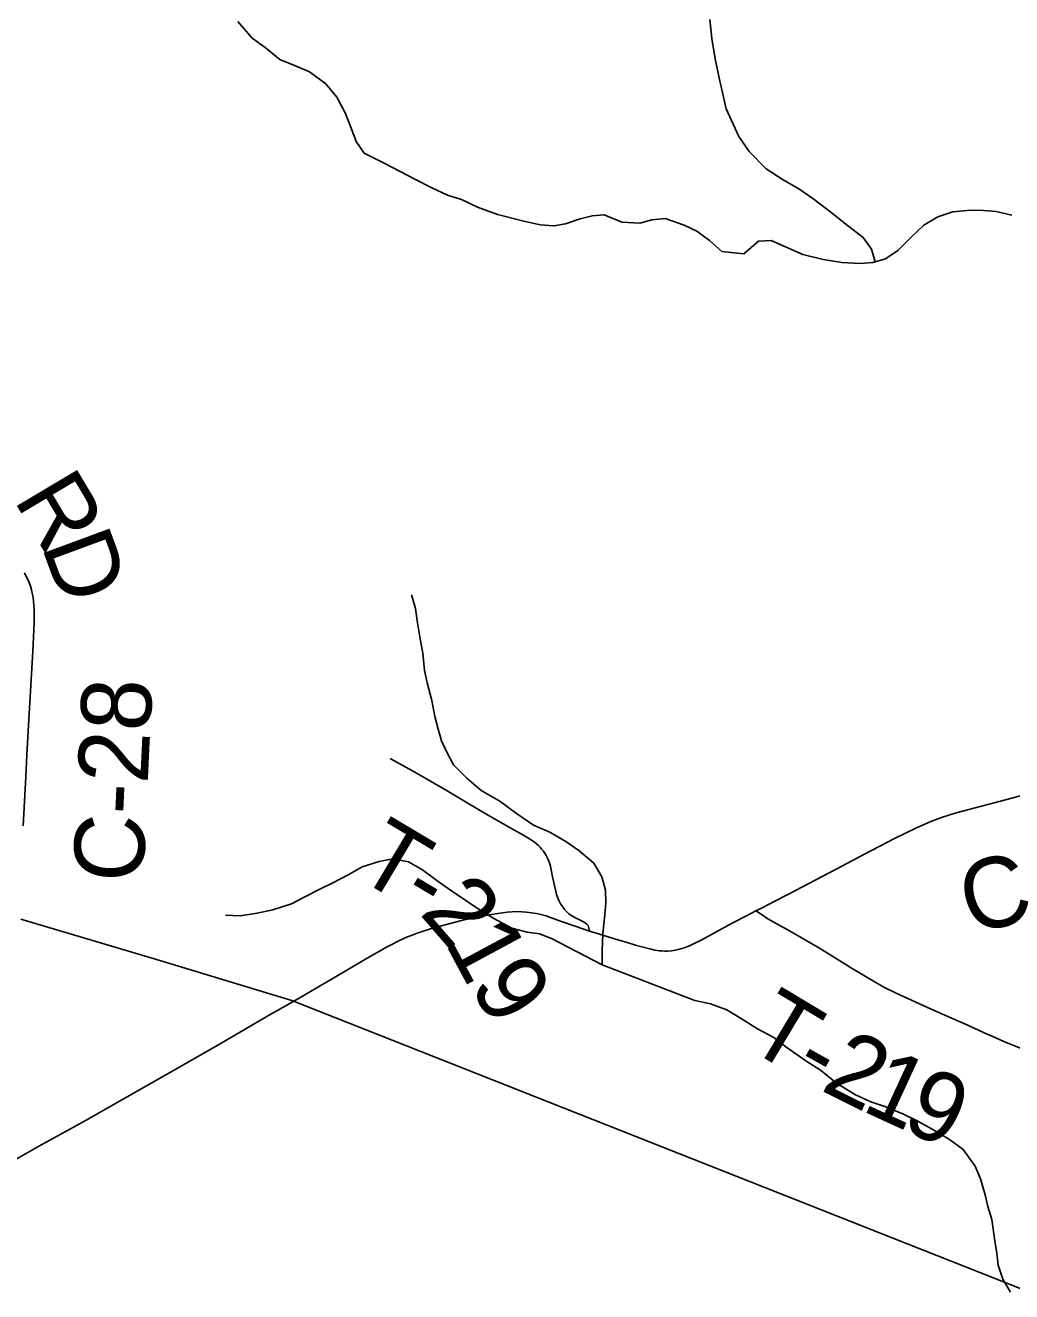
# Model space of a CAD drawing. Extents: x 1451455 to 1749751, y 218250 to 574981.
# Drawn here: x 1615029 to 1619244, y 319686 to 325101 of the extents above; entities that cross this region are included whole.
import ezdxf

# ---------------------------------------------------------------- set-up
doc = ezdxf.new("R2010")
doc.units = 0
for name, color, linetype in [('GM_X_County_Road', 7, 'Continuous'), ('GM_X_County_Road_Text', 7, 'Continuous'), ('GM_X_Minor_River', 7, 'Continuous'), ('GM_X_Township', 7, 'Continuous'), ('GM_X_Township_Road', 7, 'Continuous'), ('GM_X_Township_Road_Text', 7, 'Continuous')]:
    doc.layers.add(name, color=color, linetype=linetype)

msp = doc.modelspace()

# ---------------------------------------------------------------- linework, layer by layer
at = {"layer": 'GM_X_County_Road'}
for points in [[(1615020, 321678), (1615031.1, 321887.5), (1615035.3, 321982.5), (1615043.2, 322133.2), (1615060.6, 322424.7), (1615065.2, 322516.4), (1615066.2, 322549.5), (1615066.2, 322578.5), (1615066, 322599.8), (1615065.3, 322620.8), (1615064.2, 322637.5), (1615061.9, 322656.3), (1615058.6, 322673.1), (1615055.3, 322687.9), (1615050.3, 322703.5), (1615045, 322718.4), (1615039, 322731.7), (1615032.9, 322744.7), (1615024.7, 322759.5)], [(1618151.4, 321314.5), (1618180.9, 321329.7), (1618229.3, 321354.6), (1618290.4, 321386.1), (1618496.5, 321494.5), (1618612.7, 321555.5), (1618746.6, 321625.2), (1618835.1, 321668.6), (1618898.4, 321696.5), (1618944.5, 321714.1), (1619007.3, 321734.2), (1619223, 321791.1), (1619311.3, 321815.7)], [(1616139.9, 320907.6), (1616206.7, 320945.7), (1616365.1, 321038.7), (1616489.3, 321112.1), (1616575, 321160.7), (1616630.7, 321189.2), (1616655.5, 321200.6), (1616682.1, 321211.5), (1616703.2, 321219.3), (1616725.5, 321227.2), (1616760.8, 321238), (1616801.2, 321249.6), (1616893.4, 321273.6), (1616980.3, 321292), (1617037.9, 321301.8), (1617087.7, 321308.5), (1617130.4, 321311.5), (1617151, 321311.1), (1617170.1, 321309.8), (1617191.5, 321307), (1617212.8, 321303.7), (1617231.4, 321299.2), (1617254.6, 321293.1), (1617284.3, 321282.6), (1617319.8, 321269.9), (1617378.3, 321248.6), (1617440, 321228.4)], [(1617440, 321228.4), (1617477.8, 321216), (1617565.7, 321189.2), (1617597.1, 321180.2), (1617641.2, 321167.3), (1617697.8, 321151.7), (1617719.7, 321147.2), (1617739.2, 321144.4), (1617749.4, 321143.7), (1617761.6, 321143.1), (1617773.3, 321143), (1617790.2, 321143.9), (1617807.2, 321146.5), (1617825, 321150.3), (1617844.6, 321156.5), (1617867.2, 321165.8), (1617893.7, 321177.6), (1617917.1, 321189.8), (1618049.9, 321261.6), (1618110.9, 321293.6), (1618151.4, 321314.5)], [(1614947.5, 320228.7), (1614989.2, 320253.6), (1615089.2, 320310), (1615221.3, 320382.8), (1615301.4, 320427.5), (1615381.1, 320473.1), (1615712.5, 320660.1), (1615868.5, 320750.7), (1616075.6, 320871), (1616139.9, 320907.6)]]:
    msp.add_lwpolyline(points, dxfattribs=at)
at = {"layer": 'GM_X_Minor_River'}
for points in [[(1619245.2, 324290), (1619177.4, 324304.9), (1619123.5, 324309.6), (1619069.6, 324310.3), (1618993.5, 324303.3), (1618929.3, 324282.1), (1618868.8, 324246.9), (1618814, 324193.5), (1618757.3, 324138.2), (1618704.8, 324102.8), (1618650.6, 324087.5), (1618596.5, 324082.2), (1618518.7, 324087.2), (1618438.9, 324100.3), (1618351.2, 324121.4), (1618277.8, 324154.4), (1618216.2, 324181.2), (1618162.2, 324177.9), (1618099.4, 324124.7), (1618005.6, 324133.9), (1617952.3, 324180.7), (1617898.9, 324221.4), (1617845.3, 324246.1), (1617763.8, 324275.2), (1617705.7, 324269.9), (1617655.5, 324254.6), (1617577.7, 324259.6), (1617502.2, 324290.6), (1617452.1, 324287.2), (1617400, 324273.9), (1617337.7, 324252.7), (1617287.6, 324243.3), (1617229.7, 324248.1), (1617154, 324265.1), (1617046.4, 324292.5), (1616960.9, 324323.6), (1616893.4, 324356.5), (1616833.7, 324375.3), (1616766.2, 324406.2), (1616692.8, 324443.2), (1616631.3, 324476.1), (1616561.9, 324511), (1616476.5, 324554.1), (1616443.3, 324604.6), (1616424, 324654.9), (1616395.1, 324727.4), (1616360.1, 324793.9), (1616312.9, 324850.6), (1616243.7, 324901.5), (1616186.1, 324926.3), (1616116.5, 324955.2), (1616053.3, 325006.1), (1615997.9, 325046.8), (1615937, 325117.7)], [(1618660.5, 324090.3), (1618645.4, 324143.6), (1618610.2, 324194.1), (1618542.9, 324245.1), (1618471.8, 324302.1), (1618394.7, 324361.1), (1618335.3, 324401.9), (1618267.9, 324440.8), (1618194.6, 324487.8), (1618121.7, 324560.9), (1618078.7, 324625.5), (1618053.5, 324677.9), (1618024.4, 324744.3), (1618009.3, 324806.6), (1617996.3, 324868.8), (1617977.5, 324957.1), (1617962.8, 325045.4), (1617954, 325125.6)], [(1616679.1, 322665.5), (1616696.3, 322607.2), (1616703.5, 322555.1), (1616718.2, 322468.8), (1616727.5, 322416.6), (1616734.4, 322342.5), (1616745.6, 322290.3), (1616766.5, 322213.9), (1616779.5, 322145.7), (1616792.7, 322091.5), (1616808, 322041.2), (1616831.3, 321990.9), (1616858.5, 321938.5), (1616915.6, 321881.6), (1616976.8, 321828.8), (1617056.1, 321783.7), (1617127.3, 321730.8), (1617200.6, 321681.8), (1617270.1, 321650.8), (1617339.5, 321611.9), (1617394.9, 321573.1), (1617458.1, 321518.2), (1617493.2, 321459.7), (1617508.4, 321403.5), (1617509.6, 321349.4), (1617504.9, 321297.4), (1617497.7, 321217.4), (1617494.6, 321143.4), (1617493.8, 321083.3)], [(1617493.8, 321083.3), (1617277.5, 321196.2), (1617225.9, 321216.9), (1617174, 321223.6), (1617108.3, 321240.5), (1617030.9, 321281.5), (1616977.4, 321314.2), (1616920, 321353), (1616850.7, 321400), (1616793.3, 321440.8), (1616726.1, 321489.7), (1616666.6, 321524.5), (1616598.8, 321537.4), (1616540.7, 321526.1), (1616468.4, 321503), (1616412, 321469.7), (1616343.5, 321434.6), (1616287.1, 321407.3), (1616222.7, 321374.1), (1616166.3, 321344.8), (1616086, 321319.8), (1616019.8, 321304.6), (1615947.7, 321293.5), (1615883.7, 321296.4)], [(1619239.8, 319685), (1619206.4, 319739.5), (1619187.1, 319799.8), (1619181.6, 319849.9), (1619172.2, 319904.1), (1619159.2, 319994.4), (1619141.8, 320050.7), (1619130.4, 320100.9), (1619111.1, 320169.2), (1619087.7, 320223.5), (1619036.5, 320294.2), (1618978.9, 320336.9), (1618917.3, 320373.6), (1618837.7, 320418.5), (1618782, 320445.2), (1618702.3, 320478.1), (1618642.5, 320498.8), (1618576.7, 320527.6), (1618495.3, 320578.5), (1618427.8, 320633.3), (1618364.2, 320674.1), (1618278.8, 320733.1), (1618227.2, 320773.8), (1618157.6, 320810.6), (1618086, 320855.4), (1618026.4, 320892.1), (1617956.6, 320916.9), (1617890.7, 320931.7), (1617493.8, 321083.3)]]:
    msp.add_lwpolyline(points, dxfattribs=at)
at = {"layer": 'GM_X_Township'}
for points in [[(1631493.2, 327825.1), (1631259.9, 324445.5), (1630954.3, 320912.7), (1630769.3, 318616.5), (1630722.1, 318179), (1624271.4, 318701.5), (1621491.5, 318927), (1621266.7, 318945.2), (1620665.6, 319168.7), (1620625.9, 319183.5), (1619965.2, 319429.2), (1616168.5, 320931.6), (1615589.3, 321106.6), (1615010.3, 321279.4)], [(1615010.3, 321279.4), (1615589.3, 321106.6), (1616168.5, 320931.6), (1619965.2, 319429.2), (1620625.9, 319183.5), (1620527.7, 319060.3), (1615038.5, 312176.3), (1614660.1, 311984.9)]]:
    msp.add_lwpolyline(points, dxfattribs=at)
at = {"layer": 'GM_X_Township_Road'}
for points in [[(1616588.4, 321966.6), (1616693.9, 321908.4), (1616824.3, 321832.8), (1616917.1, 321777.3), (1617004.4, 321725.4), (1617103.8, 321668), (1617155.6, 321640), (1617183.8, 321623.2), (1617195.6, 321615.3), (1617205.6, 321608.1), (1617214.1, 321600.9), (1617221.6, 321594.2), (1617229, 321586.8), (1617235.5, 321579), (1617242.1, 321570.7), (1617248.5, 321561.7), (1617254.5, 321551.1), (1617260.5, 321539.9), (1617266.2, 321527), (1617270.1, 321516.3), (1617272.7, 321505.2), (1617280.6, 321467.6), (1617293, 321410.1), (1617299.4, 321384.7), (1617305.9, 321366.3), (1617310.4, 321355.7), (1617315.8, 321345.5), (1617321.2, 321337.5), (1617326.9, 321329.4), (1617333.6, 321321), (1617339.5, 321314.5), (1617345.6, 321308.2), (1617352.3, 321302.1), (1617357.8, 321298), (1617367.4, 321292), (1617377, 321286.1), (1617388.3, 321280.4), (1617408, 321271.1), (1617422, 321262.9), (1617429.1, 321257.3), (1617433.7, 321251.8), (1617435.8, 321246.6), (1617437.2, 321240.5), (1617440, 321228.4)], [(1618151.4, 321314.5), (1618168.7, 321303), (1618201.9, 321280.8), (1618240.5, 321259.5), (1618295.3, 321229.7), (1618422.9, 321155.5), (1618562, 321068.6), (1618660.3, 321009.2), (1618700.6, 320987.4), (1618753.5, 320961.2), (1618896.8, 320895.9), (1618971.9, 320863.1), (1619049.9, 320828.6), (1619139.4, 320787.9), (1619163.5, 320777.4), (1619211.5, 320756.5), (1619284.4, 320726.8)]]:
    msp.add_lwpolyline(points, dxfattribs=at)

# ---------------------------------------------------------------- texts
at = {"layer": 'GM_X_County_Road_Text'}
for s, rotation, p in [('R', 300.7867, (1614975.7, 323074.7)), ('D', 290.2738, (1615095.6, 322876.1)), ('C-28', 87.2962, (1615531.7, 321432.3)), ('C', 15.6192, (1619071.5, 321209.3))]:
    msp.add_text(s, height=300, rotation=rotation, dxfattribs=at).set_placement(p)
at = {"layer": 'GM_X_Township_Road_Text'}
for s, rotation, p in [('T', 329.2031, (1616429.6, 321466.5)), ('-', 329.2464, (1616622.5, 321351.4)), ('2', 310.8954, (1616709, 321304.7)), ('1', 298.2782, (1616820.1, 321179.3)), ('9', 303.2764, (1616922.2, 320992.1)), ('T', 329.0495, (1618098.6, 320737.8)), ('2', 333.6004, (1618421.6, 320550.2)), ('-', 330.9976, (1618300.7, 320616.9)), ('1', 335.294, (1618595.9, 320463.9)), ('9', 335.6153, (1618765.4, 320385.9))]:
    msp.add_text(s, height=300, rotation=rotation, dxfattribs=at).set_placement(p)

doc.saveas('drawing.dxf')
